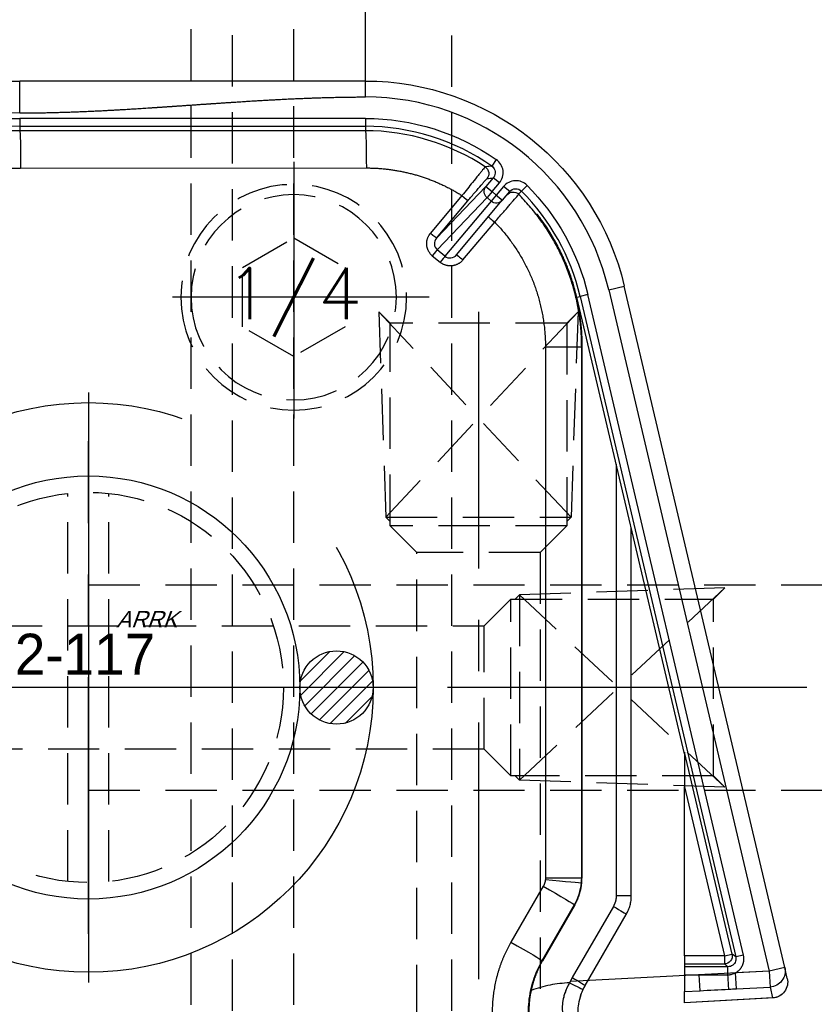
# Model space of a CAD drawing. Extents: x 2651 to 7771, y -1163 to 1075.
# Tile 405 of 490: x 5262 to 5301, y 504 to 552. Entities that reach past the tile are written whole.
import ezdxf
from ezdxf.enums import TextEntityAlignment as Align

# ---------------------------------------------------------------- set-up
doc = ezdxf.new("R2010")
doc.units = 0
doc.header["$LTSCALE"] = 10
for name, pattern in [('CENTER', [2, 1.25, -0.25, 0.25, -0.25]), ('CNSCEN', [17, 15, -1, 0, -1]), ('CNSHID', [4, 3, -1]), ('HIDDEN', [0.375, 0.25, -0.125])]:
    doc.linetypes.add(name, pattern=pattern)
doc.layers.get('0').update_dxf_attribs({"linetype": 'CONTINUOUS'})
doc.layers.get('Defpoints').update_dxf_attribs({"linetype": 'CONTINUOUS'})
for name, color, linetype in [('1', 7, 'CONTINUOUS'), ('15', 7, 'CONTINUOUS'), ('9', 3, 'CONTINUOUS'), ('97', 7, 'CONTINUOUS'), ('CEN', 1, 'CENTER'), ('COOL', 150, 'HIDDEN'), ('DIM', 3, 'CONTINUOUS'), ('HIDDEN', 6, 'HIDDEN'), ('TEXT', 4, 'CONTINUOUS'), ('WL1-HL', 4, 'CNSHID'), ('WOR1-CL', 1, 'CNSCEN'), ('WOR1-DL', 7, 'CONTINUOUS')]:
    doc.layers.add(name, color=color, linetype=linetype)
doc.styles.add('china', font='txt')
doc.styles.get("Standard").update_dxf_attribs({"font": 'romans.shx'})
doc.dimstyles.new('MM& INCH5', dxfattribs={"dimtxt": 5, "dimasz": 2.5, "dimexe": 1, "dimexo": 0.5, "dimtad": 0, "dimrnd": 1.38778e-17, "dimzin": 9, "dimdsep": 46, "dimtxsty": 'Standard', "dimblk": 'CLOSED', "dimcen": 0, "dimclrd": 3, "dimclre": 3, "dimclrt": 3, "dimazin": 2, "dimtfac": 0.75, "dimtofl": 0, "dimtmove": 0, "dimatfit": 3, "dimfxl": 0, "dimtolj": 1, "dimarcsym": 0})

# ---------------------------------------------------------------- blocks, each defined once
blk = doc.blocks.new('DFSF')
at = {"layer": '1', "color": 252, "linetype": 'Continuous'}
for p, q in [((1261.426, 578.971), (1261.426, 580.525)), ((1278.266, 579.748), (1278.266, 580.525)), ((1278.266, 578.707), (1261.426, 578.707)), ((1261.426, 578.707), (1261.426, 578.318)), ((1278.266, 578.707), (1278.266, 578.318)), ((1261.426, 578.318), (1278.266, 578.318)), ((1261.426, 578.318), (1261.426, 578.099)), ((1278.266, 578.318), (1278.266, 578.105)), ((1278.266, 578.105), (1261.426, 578.099)), ((1261.473, 576.286), (1278.314, 576.291)), ((1284.645, 576.699), (1284.423, 576.38)), ((1284.498, 575.812), (1284.141, 575.387)), ((1284.795, 575.562), (1284.498, 575.812)), ((1284.141, 575.387), (1281.729, 572.87)), ((1284.141, 575.387), (1284.439, 575.137)), ((1284.439, 575.137), (1284.795, 575.562)), ((1284.998, 575.392), (1284.641, 574.967)), ((1285.296, 575.143), (1284.998, 575.392)), ((1285.868, 575.168), (1286.143, 575.442)), ((1282.972, 574.945), (1281.441, 573.12)), ((1284.439, 575.137), (1284.194, 574.845)), ((1284.641, 574.967), (1284.396, 574.675)), ((1284.641, 574.967), (1284.439, 575.137)), ((1284.641, 574.967), (1284.939, 574.718)), ((1281.729, 572.87), (1283.26, 574.695)), ((1281.762, 572.309), (1284.194, 574.845)), ((1284.396, 574.675), (1282.144, 571.991)), ((1284.194, 574.845), (1284.396, 574.675)), ((1283.017, 571.811), (1284.564, 573.655)), ((1287.415, 572.827), (1287.448, 572.829)), ((1281.527, 572.017), (1281.909, 571.699)), ((1282.144, 571.991), (1281.762, 572.309)), ((1290.118, 570.364), (1290.875, 570.543)), ((1289.105, 570.125), (1288.726, 570.036)), ((1296.684, 537.96), (1289.105, 570.125)), ((1290.118, 570.364), (1297.937, 537.184)), ((1288.568, 569.999), (1288.726, 570.036)), ((1288.726, 570.036), (1296.306, 537.871)), ((1287.037, 567.571), (1287.037, 541.71)), ((1288.803, 567.571), (1287.037, 567.571)), ((1288.816, 567.571), (1288.803, 567.571)), ((1288.803, 541.71), (1288.803, 567.571)), ((1290.484, 561.874), (1290.484, 540.854)), ((1296.13, 538.011), (1293.811, 547.852)), ((1293.811, 546.158), (1295.752, 537.921)), ((1286.933, 541.321), (1285.359, 538.598)), ((1288.803, 541.71), (1287.037, 541.71)), ((1288.816, 541.706), (1288.803, 541.71)), ((1291.22, 540.854), (1290.484, 540.854)), ((1286.882, 537.691), (1288.455, 540.415)), ((1290.345, 540.336), (1288.344, 536.87)), ((1288.455, 540.415), (1288.469, 540.411)), ((1295.752, 537.921), (1296.13, 538.011)), ((1296.306, 537.871), (1296.13, 538.011)), ((1296.684, 537.96), (1296.306, 537.871)), ((1286.896, 537.683), (1286.882, 537.691)), ((1295.752, 537.921), (1293.811, 537.921)), ((1293.811, 537.533), (1295.752, 537.533)), ((1295.752, 537.921), (1295.752, 537.533)), ((1295.752, 537.533), (1295.928, 537.394)), ((1295.928, 537.394), (1293.811, 537.394)), ((1293.811, 537.005), (1294.526, 537.005)), ((1294.526, 537.005), (1293.811, 536.968)), ((1294.567, 536.23), (1294.526, 537.005)), ((1295.928, 537.005), (1295.928, 537.394)), ((1297.937, 537.184), (1296.296, 537.098)), ((1296.337, 536.323), (1296.296, 537.098)), ((1298.694, 537.362), (1297.937, 537.184)), ((1297.937, 537.184), (1297.978, 536.409)), ((1293.811, 536.19), (1294.567, 536.23)), ((1296.337, 536.323), (1297.978, 536.409)), ((1297.978, 536.409), (1298.103, 535.878)), ((1298.103, 535.878), (1293.811, 535.641))]:
    blk.add_line(p, q, dxfattribs=at)
at = {"layer": '1', "color": 7, "linetype": 'Continuous'}
for p, q in [((1284.939, 574.718), (1285.296, 575.143)), ((1282.709, 572.061), (1284.937, 574.716)), ((1298.694, 537.362), (1290.875, 570.543)), ((1293.811, 547.764), (1288.568, 569.999)), ((1288.816, 567.571), (1288.816, 541.706)), ((1291.22, 540.854), (1291.22, 558.751)), ((1293.811, 537.921), (1293.811, 546.158)), ((1288.469, 540.411), (1286.896, 537.683)), ((1288.976, 536.482), (1290.977, 539.947)), ((1293.811, 537.921), (1293.811, 537.533)), ((1293.811, 537.533), (1293.811, 537.394)), ((1293.811, 537.394), (1293.811, 537.005)), ((1293.811, 536.968), (1293.811, 537.005)), ((1294.526, 537.005), (1295.928, 537.005)), ((1298.819, 536.831), (1298.694, 537.362)), ((1293.811, 535.641), (1293.811, 536.19)), ((1298.177, 535.88), (1293.811, 535.64))]:
    blk.add_line(p, q, dxfattribs=at)
at = {"layer": '1', "color": 110, "linetype": 'Continuous'}
for p, q in [((1290.118, 570.364), (1297.937, 537.184)), ((1297.937, 537.184), (1288.24, 536.676))]:
    blk.add_line(p, q, dxfattribs=at)
at = {"layer": '1', "color": 7, "linetype": 'Continuous', "extrusion": (0, 0, -1)}
for centre, radius, start, end in [((-1261.426, 554.617), 25.908, 8.7879, 90), ((-1278.266, 567.571), 12.954, 90, 166.7406)]:
    blk.add_arc(centre, radius, start, end, dxfattribs=at)
at = {"layer": '1', "color": 110, "linetype": 'Continuous'}
for centre, radius, start, end in [((1278.266, 567.571), 12.177, 13.2594, 90), ((1261.426, 554.617), 24.354, 90, 171.2121)]:
    blk.add_arc(centre, radius, start, end, dxfattribs=at)
at = {"layer": '1', "color": 252, "linetype": 'Continuous'}
for centre, radius, start, end in [((1278.266, 567.571), 12.177, 13.2594, 90), ((1261.426, 554.617), 24.354, 90, 171.2121), ((1261.426, 554.617), 23.701, 90, 121.8911), ((1278.266, 567.571), 10.747, 55.0499, 90), ((1278.266, 567.571), 10.747, 13.2594, 44.9778)]:
    blk.add_arc(centre, radius, start, end, dxfattribs=at)
at = {"layer": '1', "color": 252, "linetype": 'Continuous', "extrusion": (0, 0, -1)}
for centre, radius, start, end in [((-1261.426, 554.617), 24.089, 58.1089, 90), ((-1278.266, 567.571), 11.135, 90, 124.9501), ((-1278.266, 567.571), 11.135, 135.0222, 166.7406)]:
    blk.add_arc(centre, radius, start, end, dxfattribs=at)
for centre, major_axis, ratio, start_param, end_param in [((1261.426, 576.286), (0.001, -1.814), 0.026177, 3.154687, 4.712398), ((1278.266, 576.291), (0.001, -1.814), 0.026177, 3.154687, 4.712398), ((1283.887, 576.018), (0.055, -0.385), 0.999807, 3.871609, 5.553169), ((1284.439, 575.137), (-0.281, 0.269), 0.980993, 4.647415, 6.215677), ((1282.962, 574.945), (0.298, -0.25), 0.016834, 4.732439, 6.270093), ((1285.457, 574.73), (0.298, -0.25), 0.999914, 3.141593, 4.801865), ((1284.641, 574.967), (-0.298, 0.25), 0.981074, 3.141593, 4.712389), ((1284.554, 573.655), (0.298, -0.25), 0.01683, 3.141593, 4.732443), ((1281.431, 573.12), (-0.298, 0.25), 0.016834, 1.590847, 3.128501), ((1281.517, 572.017), (-0.249, -0.299), 0.020122, 3.336497, 4.695642), ((1281.899, 571.699), (-0.249, -0.299), 0.020122, 3.336497, 4.695642), ((1283.007, 571.811), (0.298, -0.25), 0.01683, 3.141593, 4.732443), ((1286.885, 541.321), (-1.57, 0.907), 0.013096, 1.593466, 3.128502), ((1286.986, 541.641), (-1.806, 0.161), 0.002329, 1.596872, 3.128243), ((1290.304, 540.336), (0.673, -0.389), 0.026195, 4.757729, 6.283185), ((1285.312, 538.598), (-1.57, 0.907), 0.013096, 1.593466, 3.128502), ((1295.752, 537.921), (0.241, 0.305), 0.999778, 0.669796, 2.471797), ((1297.937, 537.184), (0.757, 0.178), 0.998585, 0, 1.749609), ((1288.168, 536.61), (0.704, -0.329), 0.022151, 4.759836, 6.283185), ((1288.303, 536.87), (0.673, -0.389), 0.026195, 4.757729, 6.283185)]:
    blk.add_ellipse(centre, major_axis=major_axis, ratio=ratio, start_param=start_param, end_param=end_param, dxfattribs=at)
at = {"layer": '1', "color": 7, "linetype": 'Continuous', "extrusion": (0, 0, -1)}
for centre, major_axis, ratio, start_param, end_param in [((1295.928, 537.079), (0.041, -0.776), 0.005006, 0.052361, 1.476033), ((1298.062, 536.653), (0.757, 0.178), 0.998585, 0, 1.749609)]:
    blk.add_ellipse(centre, major_axis=major_axis, ratio=ratio, start_param=start_param, end_param=end_param, dxfattribs=at)
at = {"layer": '1', "color": 7, "linetype": 'Continuous'}
blk.add_open_spline([(1278.266, 580.525), (1272.653, 580.525), (1267.039, 580.525), (1261.426, 580.525)], degree=3, dxfattribs=at)
at = {"layer": '1', "color": 110, "linetype": 'Continuous'}
for points, degree, knots in [([(1261.426, 578.971), (1262.428, 578.971), (1263.531, 579.004), (1264.513, 579.034), (1265.636, 579.092), (1266.571, 579.141), (1267.741, 579.217), (1268.208, 579.247), (1268.794, 579.287), (1269.144, 579.311), (1269.846, 579.36), (1270.547, 579.408), (1270.899, 579.432), (1271.483, 579.472), (1271.951, 579.502), (1273.12, 579.578), (1274.056, 579.627), (1275.178, 579.685), (1276.161, 579.715), (1277.263, 579.748), (1278.266, 579.748)], 2, [0, 0, 0, 0.125, 0.125, 0.25, 0.25, 0.375, 0.375, 0.4375, 0.4375, 0.5, 0.5, 0.5625, 0.5625, 0.625, 0.625, 0.75, 0.75, 0.875, 0.875, 1, 1, 1]), ([(1288.209, 536.61), (1288.166, 536.532), (1288.083, 536.38), (1287.991, 536.147), (1287.908, 535.872), (1287.857, 535.558), (1287.853, 535.092), (1287.957, 534.672), (1288.134, 534.323), (1288.246, 534.177), (1288.301, 534.103)], 3, [0, 0, 0, 0, 0.089528, 0.173241, 0.25146, 0.381024, 0.501535, 0.750707, 0.874976, 1, 1, 1, 1])]:
    blk.add_open_spline(points, degree=degree, knots=knots, dxfattribs=at)
at = {"layer": '1', "color": 252, "linetype": 'Continuous'}
for points in [[(1261.426, 578.971), (1267.039, 578.971), (1272.653, 579.748), (1278.266, 579.748)], [(1284.103, 576.342), (1282.386, 577.484), (1280.328, 578.105), (1278.266, 578.105)], [(1284.185, 575.769), (1284.29, 575.784), (1284.394, 575.798), (1284.498, 575.812)], [(1288.455, 540.415), (1288.643, 540.74), (1288.759, 541.106), (1288.792, 541.48)], [(1296.306, 537.871), (1296.313, 537.842), (1296.316, 537.812), (1296.316, 537.782)], [(1294.567, 536.23), (1295.034, 536.254), (1295.501, 536.279), (1295.968, 536.304)], [(1295.968, 536.304), (1296.091, 536.31), (1296.214, 536.316), (1296.337, 536.323)]]:
    blk.add_open_spline(points, degree=3, dxfattribs=at)
for points, knots in [([(1261.426, 578.099), (1261.058, 578.094), (1260.334, 578.084), (1259.267, 578.006), (1258.239, 577.888), (1257.251, 577.731), (1256.304, 577.539), (1255.399, 577.317), (1254.537, 577.069), (1253.717, 576.8), (1252.94, 576.514), (1252.205, 576.214), (1251.511, 575.904), (1250.859, 575.587), (1250.247, 575.267), (1249.674, 574.947), (1249.309, 574.726), (1249.132, 574.619)], [0, 0, 0, 0, 0.085281, 0.167903, 0.247865, 0.325168, 0.399812, 0.471796, 0.541121, 0.607787, 0.671794, 0.733143, 0.791832, 0.847862, 0.901233, 0.951946, 1, 1, 1, 1]), ([(1284.103, 576.342), (1284.099, 576.339), (1284.091, 576.332), (1284.048, 576.281), (1283.98, 576.198), (1283.884, 576.081), (1283.73, 575.891), (1283.44, 575.535), (1283.149, 575.168), (1282.972, 574.945)], [0, 0, 0, 0, 0.094474, 0.192872, 0.294254, 0.39748, 0.501283, 0.69687, 1, 1, 1, 1]), ([(1284.423, 576.38), (1284.418, 576.379), (1284.412, 576.379), (1284.387, 576.376), (1284.367, 576.374), (1284.265, 576.362), (1284.184, 576.352), (1284.103, 576.342)], [0, 0, 0, 0, 0.048046, 0.048046, 0.240229, 0.240229, 1, 1, 1, 1]), ([(1284.423, 576.38), (1284.454, 576.354), (1284.519, 576.299), (1284.578, 576.18), (1284.596, 576.046), (1284.569, 575.915), (1284.521, 575.845), (1284.498, 575.812)], [0, 0, 0, 0, 0.188766, 0.394184, 0.605819, 0.811236, 1, 1, 1, 1]), ([(1284.795, 575.562), (1284.865, 575.645), (1284.916, 575.741), (1284.976, 575.947), (1284.985, 576.057), (1284.957, 576.269), (1284.92, 576.373), (1284.809, 576.556), (1284.734, 576.636), (1284.645, 576.699)], [0, 0, 0, 0, 0.25, 0.25, 0.5, 0.5, 0.75, 0.75, 1, 1, 1, 1]), ([(1283.26, 574.695), (1283.379, 574.837), (1283.498, 574.978), (1283.717, 575.235), (1283.818, 575.355), (1283.946, 575.503), (1283.985, 575.548), (1284.053, 575.626), (1284.082, 575.659), (1284.155, 575.74), (1284.181, 575.768), (1284.186, 575.769)], [0, 0, 0, 0, 0.25, 0.25, 0.5, 0.5, 0.625, 0.625, 0.75, 0.75, 1, 1, 1, 1]), ([(1286.143, 575.442), (1286.067, 575.519), (1285.975, 575.578), (1285.775, 575.656), (1285.666, 575.674), (1285.453, 575.665), (1285.346, 575.637), (1285.154, 575.543), (1285.068, 575.475), (1284.998, 575.392)], [0, 0, 0, 0, 0.25, 0.25, 0.5, 0.5, 0.75, 0.75, 1, 1, 1, 1]), ([(1284.564, 573.655), (1284.634, 573.734), (1284.77, 573.889), (1284.962, 574.108), (1285.13, 574.302), (1285.272, 574.467), (1285.463, 574.689), (1285.677, 574.934), (1285.714, 574.981), (1285.732, 575.005)], [0, 0, 0, 0, 0.113268, 0.2223, 0.324565, 0.418049, 0.501345, 0.745538, 1, 1, 1, 1]), ([(1285.296, 575.143), (1285.357, 575.216), (1285.463, 575.276), (1285.69, 575.286), (1285.801, 575.235), (1285.868, 575.168)], [0, 0, 0, 0, 0.5, 0.5, 1, 1, 1, 1]), ([(1285.732, 575.004), (1285.735, 575.007), (1285.738, 575.011), (1285.748, 575.023), (1285.756, 575.033), (1285.8, 575.085), (1285.834, 575.126), (1285.868, 575.168)], [0, 0, 0, 0, 0.048156, 0.048156, 0.240782, 0.240782, 1, 1, 1, 1]), ([(1288.803, 567.571), (1288.798, 567.809), (1288.789, 568.287), (1288.713, 569.004), (1288.59, 569.721), (1288.415, 570.436), (1288.188, 571.143), (1287.909, 571.84), (1287.577, 572.522), (1287.194, 573.185), (1286.758, 573.823), (1286.274, 574.436), (1285.914, 574.815), (1285.732, 575.005)], [0, 0, 0, 0, 0.08637, 0.173648, 0.261834, 0.350927, 0.440928, 0.531837, 0.623654, 0.716379, 0.810011, 0.904552, 1, 1, 1, 1]), ([(1281.729, 572.87), (1281.659, 572.788), (1281.622, 572.679), (1281.634, 572.471), (1281.683, 572.374), (1281.762, 572.309)], [0, 0, 0, 0, 0.5, 0.5, 1, 1, 1, 1]), ([(1282.144, 571.991), (1282.223, 571.926), (1282.329, 571.896), (1282.538, 571.922), (1282.64, 571.977), (1282.709, 572.061)], [0, 0, 0, 0, 0.5, 0.5, 1, 1, 1, 1]), ([(1286.211, 535.186), (1286.216, 535.358), (1286.226, 535.703), (1286.309, 536.217), (1286.444, 536.725), (1286.63, 537.222), (1286.798, 537.534), (1286.882, 537.691)], [0, 0, 0, 0, 0.196311, 0.394466, 0.594465, 0.796309, 1, 1, 1, 1]), ([(1296.316, 537.782), (1296.313, 537.742), (1296.306, 537.663), (1296.249, 537.553), (1296.163, 537.465), (1296.052, 537.405), (1295.969, 537.398), (1295.928, 537.394)], [0, 0, 0, 0, 0.195307, 0.392936, 0.592912, 0.795259, 1, 1, 1, 1]), ([(1288.209, 536.61), (1288.164, 536.525), (1288.08, 536.366), (1287.988, 536.135), (1287.873, 535.756), (1287.826, 535.203), (1287.953, 534.679), (1288.134, 534.329), (1288.244, 534.181), (1288.301, 534.103)], [0, 0, 0, 0, 0.096681, 0.180172, 0.250363, 0.499858, 0.749492, 0.867912, 1, 1, 1, 1])]:
    blk.add_open_spline(points, degree=3, knots=knots, dxfattribs=at)
at = {"layer": '1', "color": 7, "linetype": 'Continuous'}
for points, weights in [([(1250.561, 573.333), (1253.893, 575.277), (1257.616, 576.284), (1261.473, 576.286)], [1, 0.976916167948, 0.976916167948, 1]), ([(1278.314, 576.291), (1279.974, 576.292), (1281.569, 575.831), (1282.972, 574.945)], [1, 0.973707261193, 0.973707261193, 1]), ([(1284.564, 573.655), (1286.17, 572.005), (1287.037, 569.873), (1287.037, 567.571)], [1, 0.950942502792, 0.950942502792, 1]), ([(1287.415, 572.827), (1288.338, 571.219), (1288.816, 569.426), (1288.816, 567.571)], [1, 0.977496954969, 0.977496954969, 1]), ([(1288.568, 569.999), (1288.333, 570.993), (1287.958, 571.943), (1287.451, 572.829)], [1, 0.993066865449, 0.993066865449, 1]), ([(1293.811, 547.852), (1293.811, 547.839), (1293.811, 547.14), (1293.811, 546.158)], [1, 0.80781307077, 0.80781307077, 1]), ([(1287.034, 541.641), (1287.023, 541.528), (1286.989, 541.42), (1286.933, 541.321)], [1, 0.98432771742, 0.98432771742, 1]), ([(1288.469, 540.411), (1288.698, 540.807), (1288.816, 541.249), (1288.816, 541.706)], [1, 0.977287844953, 0.977287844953, 1]), ([(1288.792, 541.48), (1288.799, 541.556), (1288.803, 541.633), (1288.803, 541.71)], [1, 0.999339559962, 0.999339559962, 1]), ([(1290.484, 540.854), (1290.484, 540.671), (1290.436, 540.494), (1290.345, 540.336)], [1, 0.977283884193, 0.977283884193, 1]), ([(1286.896, 537.683), (1286.636, 537.234), (1286.45, 536.749), (1286.34, 536.242)], [1, 0.991985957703, 0.991985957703, 1]), ([(1293.811, 536.968), (1293.811, 536.53), (1293.811, 536.213), (1293.811, 536.19)], [1, 0.816916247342, 0.816916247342, 1]), ([(1288.872, 536.282), (1288.904, 536.35), (1288.939, 536.417), (1288.976, 536.482)], [1, 0.99936792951, 0.99936792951, 1])]:
    blk.add_rational_spline(points, weights, degree=3, dxfattribs=at)
for points, knots in [([(1286.605, 574.062), (1286.619, 574.036), (1286.743, 573.872), (1287.054, 573.421), (1287.24, 573.132), (1287.415, 572.827)], [0, 0, 0, 0, 0.5, 0.5, 1, 1, 1, 1]), ([(1287.451, 572.829), (1287.275, 573.136), (1287.087, 573.422), (1286.762, 573.875), (1286.631, 574.036), (1286.605, 574.062)], [0, 0, 0, 0, 0.5, 0.5, 1, 1, 1, 1]), ([(1290.977, 539.947), (1291.015, 540.018), (1291.089, 540.16), (1291.164, 540.387), (1291.212, 540.619), (1291.217, 540.776), (1291.22, 540.854)], [0, 0, 0, 0, 0.253948, 0.505262, 0.753945, 1, 1, 1, 1]), ([(1295.925, 537.005), (1295.929, 537.005), (1295.934, 537.005), (1295.984, 537.007), (1296.039, 537.012), (1296.15, 537.032), (1296.238, 537.071), (1296.296, 537.098)], [0, 0, 0, 0, 0.000978, 0.015652, 0.250283, 0.500543, 1, 1, 1, 1]), ([(1288.209, 536.61), (1287.89, 536.6), (1287.575, 536.564), (1286.951, 536.442), (1286.639, 536.354), (1286.34, 536.242)], [0, 0, 0, 0, 0.5, 0.5, 1, 1, 1, 1]), ([(1286.34, 536.242), (1286.212, 535.652), (1286.202, 535.047), (1286.352, 533.988), (1286.51, 533.538), (1286.645, 533.237)], [0, 0, 0, 0, 0.5, 0.5, 1, 1, 1, 1]), ([(1288.976, 533.891), (1288.936, 533.966), (1288.858, 534.109), (1288.761, 534.357), (1288.688, 534.617), (1288.622, 535.003), (1288.625, 535.495), (1288.74, 535.976), (1288.839, 536.205), (1288.872, 536.282)], [0, 0, 0, 0, 0.138828, 0.267869, 0.388064, 0.500574, 0.749851, 0.916497, 1, 1, 1, 1]), ([(1288.723, 535.878), (1288.751, 535.979), (1288.821, 536.187), (1288.923, 536.381), (1288.976, 536.482)], [0, 0, 0, 0, 0.4779, 1, 1, 1, 1]), ([(1298.664, 536.162), (1298.662, 536.158), (1298.631, 536.108), (1298.536, 536.033), (1298.397, 535.945), (1298.252, 535.894), (1298.155, 535.879), (1298.105, 535.876)], [0, 0, 0, 0, 0.000793, 0.286976, 0.538162, 0.771458, 1, 1, 1, 1])]:
    blk.add_open_spline(points, degree=3, knots=knots, dxfattribs=at)
at = {"layer": '1', "color": 252, "linetype": 'Continuous'}
for points, weights in [([(1281.527, 572.017), (1281.178, 572.308), (1281.142, 572.764), (1281.441, 573.12)], [1, 0.805334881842, 0.805334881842, 1]), ([(1283.017, 571.811), (1282.718, 571.454), (1282.259, 571.408), (1281.909, 571.699)], [1, 0.804737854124, 0.804737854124, 1]), ([(1287.037, 541.71), (1287.037, 541.687), (1287.036, 541.664), (1287.034, 541.641)], [1, 0.999339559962, 0.999339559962, 1]), ([(1285.359, 538.598), (1284.757, 537.555), (1284.445, 536.391), (1284.445, 535.186)], [1, 0.977269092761, 0.977269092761, 1]), ([(1296.296, 537.098), (1296.618, 537.271), (1296.768, 537.604), (1296.684, 537.96)], [1, 0.862343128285, 0.862343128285, 1]), ([(1288.344, 536.87), (1288.295, 536.786), (1288.25, 536.699), (1288.209, 536.61)], [1, 0.99936792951, 0.99936792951, 1])]:
    blk.add_rational_spline(points, weights, degree=3, dxfattribs=at)
at = {"layer": '1', "color": 110, "linetype": 'Continuous'}
blk.add_open_spline([(1288.24, 536.676), (1288.224, 536.643), (1288.209, 536.61)], degree=2, dxfattribs=at)
blk = doc.blocks.new('*X8')
at = {"color": 0}
for p, q in [((745.423, 286.51), (747.026, 288.113)), ((745.479, 285.86), (747.676, 288.057)), ((745.698, 285.371), (748.165, 287.838)), ((769.614, 286.66), (771.046, 288.092)), ((769.624, 285.963), (771.743, 288.082)), ((769.819, 285.451), (772.255, 287.887)), ((746.025, 284.992), (748.544, 287.51)), ((770.129, 285.053), (772.653, 287.577)), ((746.455, 284.714), (748.822, 287.081)), ((770.539, 284.757), (772.949, 287.167)), ((747.01, 284.562), (748.974, 286.526)), ((771.067, 284.578), (773.128, 286.639)), ((771.802, 284.605), (773.101, 285.904)), ((747.817, 284.662), (748.874, 285.719))]:
    blk.add_line(p, q, dxfattribs=at)
blk = doc.blocks.new('117')
at = {"layer": 'WL1-HL'}
for centre, radius in [((254.95, 1693.104), 13.87), ((254.95, 1693.104), 10.3), ((242.865, 1693.104), 1.785), ((267.035, 1693.104), 1.785)]:
    blk.add_circle(centre, radius, dxfattribs=at)
at = {"layer": 'WOR1-CL'}
for p, q in [((254.95, 1707.474), (254.95, 1678.734)), ((269.32, 1693.104), (240.58, 1693.104))]:
    blk.add_line(p, q, dxfattribs=at)
at = {"layer": 'WL1-HL'}
blk.add_blockref('*X8', (-504.334, 1406.767), dxfattribs=at)
at = {"layer": '9', "style": 'china'}
blk.add_text('2-117', height=2, dxfattribs=at).set_placement((251.365, 1693.722))
at = {"layer": 'WOR1-DL', "style": 'china', "oblique": 20}
blk.add_text('ARRK', height=0.8, dxfattribs=at).set_placement((256.305, 1696.027))
blk = doc.blocks.new('*U10', base_point=(1624.618, 1808.955))
for p, q in [((1624.618, 1811.842), (1622.118, 1810.399)), ((1627.118, 1810.398), (1624.618, 1811.842)), ((1622.118, 1810.399), (1622.118, 1807.512)), ((1627.118, 1807.511), (1627.118, 1810.398)), ((1622.118, 1807.512), (1624.618, 1806.068)), ((1624.618, 1806.068), (1627.118, 1807.511))]:
    blk.add_line(p, q)
for radius in [5.5, 5]:
    blk.add_circle((1624.618, 1808.955), radius)
at = {"layer": 'CEN'}
for p, q in [((1624.618, 1815.555), (1624.618, 1802.355)), ((1618.018, 1808.955), (1631.218, 1808.955))]:
    blk.add_line(p, q, dxfattribs=at)
blk = doc.blocks.new('*D42')
at = {"layer": 'Defpoints', "color": 0}
for p in [(5335.684, 924.642), (5335.684, 850.322), (5205.684, 387.642)]:
    blk.add_point(p, dxfattribs=at)
at = {"layer": 'DIM', "color": 3, "lineweight": -2}
blk.add_line((5335.684, 850.822), (5335.684, 924.642), dxfattribs=at)
at = {"layer": 'DIM', "color": 3, "insert": (5335.684, 947.648), "char_height": 5, "attachment_point": 5, "rotation": 90}
blk.add_mtext('\\A1;130 [5.118]', dxfattribs=at)
blk = doc.blocks.new('_Closed')
at = {"color": 0, "linetype": 'ByBlock', "lineweight": -2}
for p, q in [((-1, 0.167), (0, 0)), ((-1, 0.167), (-1, -0.167)), ((0, 0), (-1, -0.167)), ((0, 0), (-1, 0))]:
    blk.add_line(p, q, dxfattribs=at)
blk = doc.blocks.new('*D43')
at = {"layer": 'Defpoints', "color": 0}
for p in [(5402.684, 924.642), (5402.684, 886.162), (5205.684, 387.642)]:
    blk.add_point(p, dxfattribs=at)
at = {"layer": 'DIM', "color": 3, "lineweight": -2}
blk.add_line((5402.684, 886.662), (5402.684, 924.642), dxfattribs=at)
at = {"layer": 'DIM', "color": 3, "insert": (5402.684, 947.648), "char_height": 5, "attachment_point": 5, "rotation": 90}
blk.add_mtext('\\A1;197 [7.756]', dxfattribs=at)
blk = doc.blocks.new('*D44')
at = {"layer": 'Defpoints', "color": 0}
for p in [(5410.684, 924.642), (5405.684, 807.17), (5205.684, 387.642)]:
    blk.add_point(p, dxfattribs=at)
at = {"layer": 'DIM', "color": 3, "lineweight": -2}
for p, q in [((5410.684, 919.642), (5410.684, 924.642)), ((5405.684, 914.642), (5410.684, 919.642)), ((5405.684, 807.67), (5405.684, 914.642))]:
    blk.add_line(p, q, dxfattribs=at)
at = {"layer": 'DIM', "color": 3, "insert": (5410.684, 948.005), "char_height": 5, "attachment_point": 5, "rotation": 90}
blk.add_mtext('\\A1;200 [7.874]', dxfattribs=at)
blk = doc.blocks.new('*D45')
at = {"layer": 'Defpoints', "color": 0}
for p in [(5445.684, 924.642), (5445.684, 912.642), (5205.684, 387.642)]:
    blk.add_point(p, dxfattribs=at)
at = {"layer": 'DIM', "color": 3, "lineweight": -2}
blk.add_line((5445.684, 913.142), (5445.684, 924.642), dxfattribs=at)
at = {"layer": 'DIM', "color": 3, "insert": (5445.684, 948.005), "char_height": 5, "attachment_point": 5, "rotation": 90}
blk.add_mtext('\\A1;240 [9.449]', dxfattribs=at)
blk = doc.blocks.new('*D46')
at = {"layer": 'Defpoints', "color": 0}
for p in [(5480.684, 924.642), (5480.684, 910.642), (5205.684, 387.642)]:
    blk.add_point(p, dxfattribs=at)
at = {"layer": 'DIM', "color": 3, "lineweight": -2}
blk.add_line((5480.684, 911.142), (5480.684, 924.642), dxfattribs=at)
at = {"layer": 'DIM', "color": 3, "insert": (5480.684, 950.386), "char_height": 5, "attachment_point": 5, "rotation": 90}
blk.add_mtext('\\A1;275 [10.827]', dxfattribs=at)
blk = doc.blocks.new('*D51')
at = {"layer": 'Defpoints', "color": 0}
for p in [(5478.684, 912.642), (5493.684, 912.642), (5205.684, 387.642)]:
    blk.add_point(p, dxfattribs=at)
at = {"layer": 'DIM', "color": 3, "lineweight": -2}
blk.add_line((5479.184, 912.642), (5493.684, 912.642), dxfattribs=at)
at = {"layer": 'DIM', "color": 3, "insert": (5519.428, 912.642), "char_height": 5, "attachment_point": 5}
blk.add_mtext('\\A1;525 [20.669]', dxfattribs=at)
blk = doc.blocks.new('*D52')
at = {"layer": 'Defpoints', "color": 0}
for p in [(5507.384, 862.642), (5520.003, 862.642), (5205.684, 387.642)]:
    blk.add_point(p, dxfattribs=at)
at = {"layer": 'DIM', "color": 3, "lineweight": -2}
blk.add_line((5507.884, 862.642), (5520.003, 862.642), dxfattribs=at)
at = {"layer": 'DIM', "color": 3, "insert": (5545.747, 862.642), "char_height": 5, "attachment_point": 5}
blk.add_mtext('\\A1;475 [18.701]', dxfattribs=at)
blk = doc.blocks.new('*D53')
at = {"layer": 'Defpoints', "color": 0}
for p in [(5429.204, 859.642), (5520.003, 854.642), (5205.684, 387.642)]:
    blk.add_point(p, dxfattribs=at)
at = {"layer": 'DIM', "color": 3, "lineweight": -2}
for p, q in [((5429.704, 859.642), (5510.003, 859.642)), ((5510.003, 859.642), (5515.003, 854.642)), ((5515.003, 854.642), (5520.003, 854.642))]:
    blk.add_line(p, q, dxfattribs=at)
at = {"layer": 'DIM', "color": 3, "insert": (5545.747, 854.642), "char_height": 5, "attachment_point": 5}
blk.add_mtext('\\A1;472 [18.583]', dxfattribs=at)
blk = doc.blocks.new('*D54')
at = {"layer": 'Defpoints', "color": 0}
for p in [(5415.212, 797.642), (5500.003, 797.642), (5205.684, 387.642)]:
    blk.add_point(p, dxfattribs=at)
at = {"layer": 'DIM', "color": 3, "lineweight": -2}
blk.add_line((5415.712, 797.642), (5500.003, 797.642), dxfattribs=at)
at = {"layer": 'DIM', "color": 3, "insert": (5525.747, 797.642), "char_height": 5, "attachment_point": 5}
blk.add_mtext('\\A1;410 [16.142]', dxfattribs=at)
blk = doc.blocks.new('*D55')
at = {"layer": 'Defpoints', "color": 0}
for p in [(5358.364, 827.642), (5500.003, 827.642), (5205.684, 387.642)]:
    blk.add_point(p, dxfattribs=at)
at = {"layer": 'DIM', "color": 3, "lineweight": -2}
blk.add_line((5358.864, 827.642), (5500.003, 827.642), dxfattribs=at)
at = {"layer": 'DIM', "color": 3, "insert": (5525.747, 827.642), "char_height": 5, "attachment_point": 5}
blk.add_mtext('\\A1;440 [17.323]', dxfattribs=at)
blk = doc.blocks.new('*D56')
at = {"layer": 'Defpoints', "color": 0}
for p in [(5480.684, 762.642), (5500.003, 762.642), (5205.684, 387.642)]:
    blk.add_point(p, dxfattribs=at)
at = {"layer": 'DIM', "color": 3, "lineweight": -2}
blk.add_line((5481.184, 762.642), (5500.003, 762.642), dxfattribs=at)
at = {"layer": 'DIM', "color": 3, "insert": (5525.747, 762.642), "char_height": 5, "attachment_point": 5}
blk.add_mtext('\\A1;375 [14.764]', dxfattribs=at)
blk = doc.blocks.new('*D57')
at = {"layer": 'Defpoints', "color": 0}
for p in [(5480.685, 719.642), (5500.003, 719.642), (5205.684, 387.642)]:
    blk.add_point(p, dxfattribs=at)
at = {"layer": 'DIM', "color": 3, "lineweight": -2}
blk.add_line((5481.185, 719.642), (5500.003, 719.642), dxfattribs=at)
at = {"layer": 'DIM', "color": 3, "insert": (5525.747, 719.642), "char_height": 5, "attachment_point": 5}
blk.add_mtext('\\A1;332 [13.071]', dxfattribs=at)
blk = doc.blocks.new('*D58')
at = {"layer": 'Defpoints', "color": 0}
for p in [(5480.685, 655.642), (5500.003, 655.642), (5205.684, 387.642)]:
    blk.add_point(p, dxfattribs=at)
at = {"layer": 'DIM', "color": 3, "lineweight": -2}
blk.add_line((5481.185, 655.642), (5500.003, 655.642), dxfattribs=at)
at = {"layer": 'DIM', "color": 3, "insert": (5525.747, 655.642), "char_height": 5, "attachment_point": 5}
blk.add_mtext('\\A1;268 [10.551]', dxfattribs=at)
blk = doc.blocks.new('*D59')
at = {"layer": 'Defpoints', "color": 0}
for p in [(5480.684, 592.642), (5500.003, 592.642), (5205.684, 387.642)]:
    blk.add_point(p, dxfattribs=at)
at = {"layer": 'DIM', "color": 3, "lineweight": -2}
blk.add_line((5481.184, 592.642), (5500.003, 592.642), dxfattribs=at)
at = {"layer": 'DIM', "color": 3, "insert": (5523.366, 592.642), "char_height": 5, "attachment_point": 5}
blk.add_mtext('\\A1;205 [8.071]', dxfattribs=at)
blk = doc.blocks.new('*D60')
at = {"layer": 'Defpoints', "color": 0}
for p in [(5480.684, 562.642), (5500.003, 562.642), (5205.684, 387.642)]:
    blk.add_point(p, dxfattribs=at)
at = {"layer": 'DIM', "color": 3, "lineweight": -2}
blk.add_line((5481.184, 562.642), (5500.003, 562.642), dxfattribs=at)
at = {"layer": 'DIM', "color": 3, "insert": (5520.628, 562.642), "char_height": 5, "attachment_point": 5}
blk.add_mtext('\\A1;175 [6.89]', dxfattribs=at)
blk = doc.blocks.new('*D61')
at = {"layer": 'Defpoints', "color": 0}
for p in [(5480.685, 519.642), (5500.003, 519.642), (5205.684, 387.642)]:
    blk.add_point(p, dxfattribs=at)
at = {"layer": 'DIM', "color": 3, "lineweight": -2}
blk.add_line((5481.185, 519.642), (5500.003, 519.642), dxfattribs=at)
at = {"layer": 'DIM', "color": 3, "insert": (5523.009, 519.642), "char_height": 5, "attachment_point": 5}
blk.add_mtext('\\A1;132 [5.197]', dxfattribs=at)
blk = doc.blocks.new('*D76')
at = {"layer": 'Defpoints', "color": 0}
for p in [(5325.684, 924.642), (5325.684, 787.642), (5205.684, 387.642)]:
    blk.add_point(p, dxfattribs=at)
at = {"layer": 'DIM', "color": 3, "lineweight": -2}
blk.add_line((5325.684, 788.142), (5325.684, 924.642), dxfattribs=at)
at = {"layer": 'DIM', "color": 3, "insert": (5325.684, 947.648), "char_height": 5, "attachment_point": 5, "rotation": 90}
blk.add_mtext('\\A1;120 [4.724]', dxfattribs=at)
blk = doc.blocks.new('*D78')
at = {"layer": 'Defpoints', "color": 0}
for p in [(5325.684, 787.642), (5500.003, 787.642), (5205.684, 387.642)]:
    blk.add_point(p, dxfattribs=at)
at = {"layer": 'DIM', "color": 3, "lineweight": -2}
blk.add_line((5326.184, 787.642), (5500.003, 787.642), dxfattribs=at)
at = {"layer": 'DIM', "color": 3, "insert": (5525.747, 787.642), "char_height": 5, "attachment_point": 5}
blk.add_mtext('\\A1;400 [15.748]', dxfattribs=at)
blk = doc.blocks.new('*D298')
at = {"layer": 'Defpoints', "color": 0}
for p in [(5315.684, 924.642), (5315.684, 912.642), (5205.684, 387.642)]:
    blk.add_point(p, dxfattribs=at)
at = {"layer": 'DIM', "color": 3, "lineweight": -2}
blk.add_line((5315.684, 913.142), (5315.684, 924.642), dxfattribs=at)
at = {"layer": 'DIM', "color": 3, "insert": (5315.684, 947.648), "char_height": 5, "attachment_point": 5, "rotation": 90}
blk.add_mtext('\\A1;110 [4.331]', dxfattribs=at)
blk = doc.blocks.new('A$C069B29F4')
at = {"layer": '15', "color": 7, "linetype": 'HIDDEN'}
blk.add_line((65, 60.298), (65, 309.261), dxfattribs=at)
at = {"layer": '97', "color": 2, "linetype": 'HIDDEN'}
for p, q in [((77.7, 60), (77.7, 183.807)), ((70, 60.298), (70, 167.507))]:
    blk.add_line(p, q, dxfattribs=at)
at = {"layer": '97', "color": 252, "linetype": 'HIDDEN'}
blk.add_line((67, 167.507), (67, 60.298), dxfattribs=at)

msp = doc.modelspace()

# ---------------------------------------------------------------- linework, layer by layer
msp.add_line((5279.176, 549.174), (5279.176, 555.46))
at = {"layer": 'COOL', "color": 1, "linetype": 'CENTER'}
for p, q in [((5284.684, 537.935), (5284.684, 456.91)), ((5265.684, 507.642), (5265.684, 531.642)), ((5296.684, 519.642), (5247.952, 519.641)), ((5480.684, 519.642), (5265.685, 519.642))]:
    msp.add_line(p, q, dxfattribs=at)
at = {"layer": 'COOL'}
for p, q in [((5264.684, 510.195), (5264.684, 529.089)), ((5266.684, 510.195), (5266.684, 529.089)), ((5265.685, 524.642), (5443.09, 524.642)), ((5265.685, 514.642), (5443.09, 514.642))]:
    msp.add_line(p, q, dxfattribs=at)
for points in [[(5289.534, 537.935), (5288.984, 537.385), (5280.384, 537.385), (5279.834, 537.935)], [(5279.834, 537.935), (5280.175, 527.935), (5280.384, 527.726)], [(5289.534, 537.935), (5280.175, 527.935), (5289.193, 527.935), (5279.834, 537.935)], [(5289.534, 537.935), (5289.193, 527.935), (5288.984, 527.726)], [(5288.984, 537.385), (5288.984, 527.517), (5280.384, 527.517), (5280.384, 537.385)], [(5288.984, 527.517), (5287.684, 526.217), (5281.684, 526.217), (5280.384, 527.517)], [(5287.684, 526.217), (5287.684, 458.642), (5284.684, 456.91), (5281.684, 458.642), (5281.684, 526.217)], [(5296.684, 524.492), (5286.684, 524.151), (5286.475, 523.942)], [(5296.684, 514.792), (5286.684, 524.151), (5286.684, 515.133), (5296.684, 524.492)], [(5296.684, 514.792), (5296.134, 515.342), (5296.134, 523.942), (5296.684, 524.492)], [(5286.266, 515.342), (5284.966, 516.642), (5284.966, 522.642), (5286.266, 523.942)], [(5296.134, 515.342), (5286.266, 515.342), (5286.266, 523.942), (5296.134, 523.942)], [(5284.966, 516.642), (5249.684, 516.641), (5247.952, 519.641), (5249.684, 522.641), (5284.966, 522.642)], [(5296.684, 514.792), (5286.684, 515.133), (5286.475, 515.342)]]:
    msp.add_lwpolyline(points, dxfattribs=at)
msp.add_circle((5265.684, 519.642), 9.5, dxfattribs=at)

# ---------------------------------------------------------------- block references
msp.add_blockref('117', (5010.734, -1173.462), dxfattribs=at)
at = {"layer": 'DIM'}
for name, p in [('A$C069B29F4', (5205.684, 387.642)), ('DFSF', (4000.91, -31.352))]:
    msp.add_blockref(name, p, dxfattribs=at)
at = {"layer": 'HIDDEN', "xscale": -1}
msp.add_blockref('*U10', (5275.684, 538.642), dxfattribs=at)

# ---------------------------------------------------------------- texts
at = {"layer": 'TEXT'}
msp.add_text('1/4', height=2.5, dxfattribs=at).set_placement((5275.684, 538.642), align=Align.MIDDLE)

# ---------------------------------------------------------------- dimensions: what is measured, and where the dimension line sits
at = {"layer": 'DIM'}
for feature_location, offset, dtype, picture, middle in [((5480.684, 910.642), (0, 14), 1, '*D46', (5480.684, 950.386)), ((5405.684, 807.17), (5, 117.472), 1, '*D44', (5410.684, 948.005)), ((5445.684, 912.642), (0, 12), 1, '*D45', (5445.684, 948.005)), ((5335.684, 850.322), (0, 74.32), 1, '*D42', (5335.684, 947.648)), ((5402.684, 886.162), (0, 38.48), 1, '*D43', (5402.684, 947.648)), ((5325.684, 787.642), (0, 137), 1, '*D76', (5325.684, 947.648)), ((5315.684, 912.642), (0, 12), 1, '*D298', (5315.684, 947.648)), ((5478.684, 912.642), (15, 0), 0, '*D51', (5519.428, 912.642)), ((5507.384, 862.642), (12.619, 0), 0, '*D52', (5545.747, 862.642)), ((5429.204, 859.642), (90.799, -5), 0, '*D53', (5545.747, 854.642)), ((5358.364, 827.642), (141.639, 0), 0, '*D55', (5525.747, 827.642)), ((5415.212, 797.642), (84.791, 0), 0, '*D54', (5525.747, 797.642)), ((5325.684, 787.642), (174.319, 0), 0, '*D78', (5525.747, 787.642)), ((5480.684, 762.642), (19.319, 0), 0, '*D56', (5525.747, 762.642)), ((5480.685, 719.642), (19.319, 0), 0, '*D57', (5525.747, 719.642)), ((5480.685, 655.642), (19.319, 0), 0, '*D58', (5525.747, 655.642)), ((5480.684, 592.642), (19.319, 0), 0, '*D59', (5523.366, 592.642)), ((5480.684, 562.642), (19.319, 0), 0, '*D60', (5520.628, 562.642)), ((5480.685, 519.642), (19.319, 0), 0, '*D61', (5523.009, 519.642))]:
    dim = msp.add_ordinate_dim(feature_location=feature_location, offset=offset, dtype=dtype, origin=(5205.684, 387.642), dimstyle='MM& INCH5', dxfattribs=at)
    dim.commit()
    dim.dimension.update_dxf_attribs({"geometry": picture, "text_midpoint": middle})

doc.saveas('drawing.dxf')
